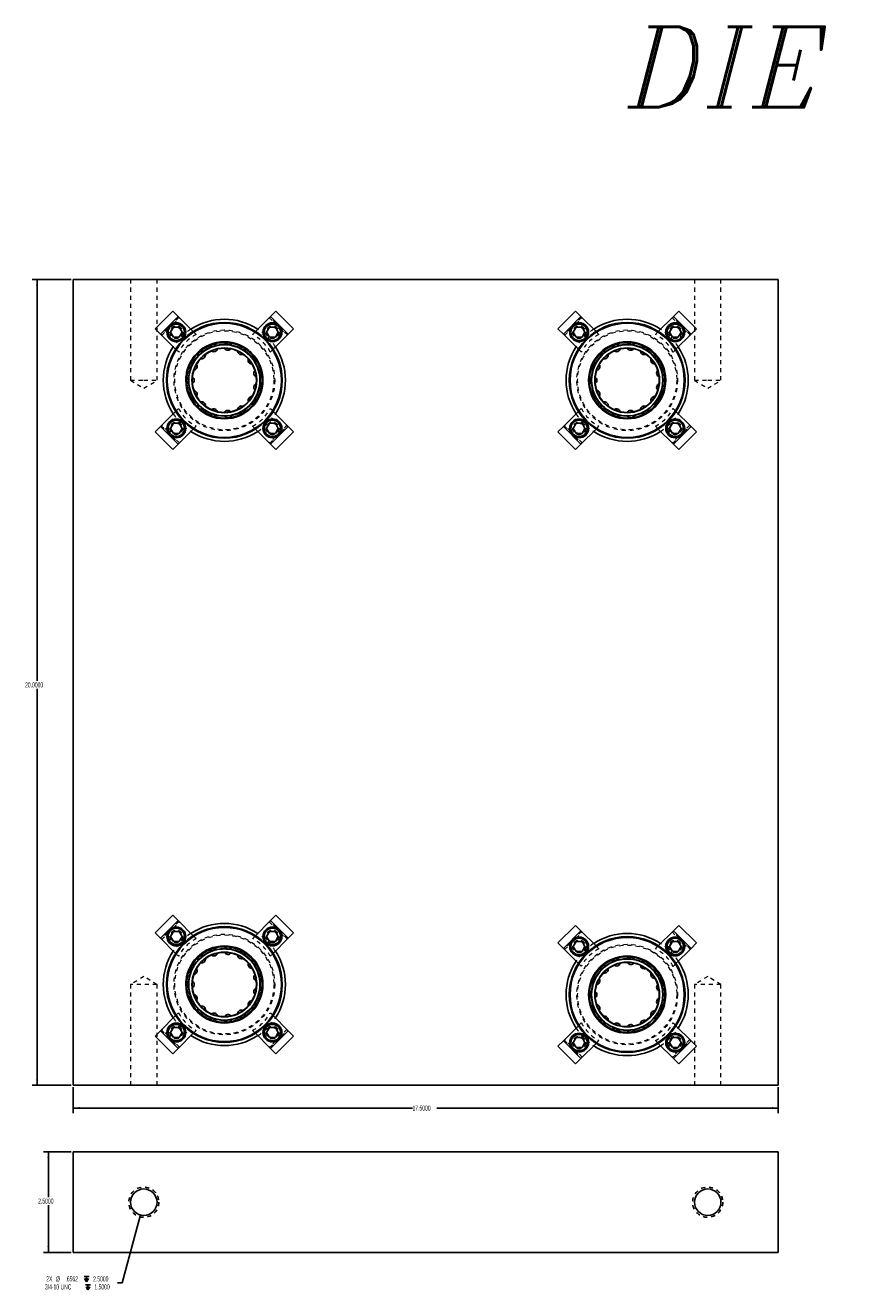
# Model space of a CAD drawing. Header units: inches. Extents: x 1802 to 2468, y -253 to -72.
# Tile 560 of 570: x 2394 to 2415, y -103 to -72. Entities that reach past the tile are written whole.
import ezdxf

# ---------------------------------------------------------------- set-up
doc = ezdxf.new("R2010")
doc.units = ezdxf.units.IN
doc.header["$LTSCALE"] = 0.5
doc.header["$MEASUREMENT"] = 0
doc.linetypes.add('HIDDEN', pattern=[0.225, 0.15, -0.075])
for name, color, linetype in [('SID-M-D', 42, 'Continuous'), ('SID-M-H', 4, 'HIDDEN'), ('SID-M-S', 105, 'Continuous')]:
    doc.layers.add(name, color=color, linetype=linetype)
doc.styles.add('I', font='ITALIC.SHX')
doc.styles.add('SLDTEXTSTYLE0', font='TXT', dxfattribs={"width": 0.595745})

# ---------------------------------------------------------------- blocks, each defined once
blk = doc.blocks.new('SW_SYMBOL_HOLE_DEPTH')
at = {"layer": 'SID-M-D', "color": 0}
for p, q in [((0, 34.4), (31.5, 34.4)), ((3.9, 21.9), (15.7, 3)), ((15.7, 34.4), (15.7, 3)), ((27.6, 21.9), (15.7, 3))]:
    blk.add_line(p, q, dxfattribs=at)

msp = doc.modelspace()

# ---------------------------------------------------------------- linework, layer by layer
at = {"layer": 'SID-M-D'}
for p, q in [((2395.36157, -78.2431), (2394.38798, -78.2431)), ((2394.51298, -78.2431), (2394.51298, -88.20597)), ((2394.51298, -98.2431), (2394.51298, -88.40441)), ((2395.36157, -98.2431), (2394.38798, -98.2431)), ((2395.41157, -98.2931), (2395.41157, -98.93596)), ((2412.91157, -98.2931), (2412.91157, -98.93596)), ((2395.41157, -98.81096), (2403.83202, -98.81096)), ((2412.91157, -98.81096), (2404.43237, -98.81096)), ((2395.36157, -99.89827), (2394.66831, -99.89827)), ((2394.79331, -99.89827), (2394.79331, -101.02045)), ((2394.79331, -102.39827), (2394.79331, -101.21888)), ((2397.07665, -101.46519), (2396.62464, -103.1521)), ((2395.36157, -102.39827), (2394.66831, -102.39827)), ((2396.62464, -103.1521), (2396.50589, -103.1521))]:
    msp.add_line(p, q, dxfattribs=at)
for points in [[(2394.51298, -78.2431), (2394.48698, -78.3991), (2394.53898, -78.3991)], [(2394.51298, -98.2431), (2394.53898, -98.0871), (2394.48698, -98.0871)], [(2395.41157, -98.81096), (2395.56757, -98.83696), (2395.56757, -98.78496)], [(2412.91157, -98.81096), (2412.75557, -98.78496), (2412.75557, -98.83696)], [(2394.79331, -99.89827), (2394.76731, -100.05427), (2394.81931, -100.05427)], [(2397.07665, -101.46519), (2397.01116, -101.60915), (2397.06139, -101.62261)], [(2394.79331, -102.39827), (2394.81931, -102.24227), (2394.76731, -102.24227)]]:
    msp.add_solid(points, dxfattribs=at)
at = {"layer": 'SID-M-H'}
for centre in [(2397.16157, -101.14827), (2411.16157, -101.14827)]:
    msp.add_circle(centre, 0.375, dxfattribs=at)
at = {"layer": 'SID-M-S', "linetype": 'Continuous', "lineweight": 25}
for p, q in [((2395.41157, -78.2431), (2395.41157, -85.6181)), ((2412.91157, -78.2431), (2395.41157, -78.2431)), ((2412.91157, -98.2431), (2412.91157, -78.2431)), ((2397.88135, -79.02448), (2397.44294, -79.46288)), ((2398.01499, -79.15812), (2397.57659, -79.59653)), ((2398.01499, -79.15812), (2397.88135, -79.02448)), ((2398.38822, -79.53135), (2398.01499, -79.15812)), ((2400.30814, -79.15812), (2399.93491, -79.53135)), ((2400.44178, -79.02448), (2400.30814, -79.15812)), ((2400.74655, -79.59653), (2400.30814, -79.15812)), ((2400.88019, -79.46288), (2400.44178, -79.02448)), ((2407.88135, -79.02448), (2407.44294, -79.46288)), ((2408.01499, -79.15812), (2407.57659, -79.59653)), ((2408.01499, -79.15812), (2407.88135, -79.02448)), ((2408.38822, -79.53135), (2408.01499, -79.15812)), ((2410.30814, -79.15812), (2409.93491, -79.53135)), ((2410.44178, -79.02448), (2410.30814, -79.15812)), ((2410.74655, -79.59653), (2410.30814, -79.15812)), ((2410.88019, -79.46288), (2410.44178, -79.02448)), ((2397.44294, -79.46288), (2397.57659, -79.59653)), ((2397.89616, -79.42486), (2397.82399, -79.54986)), ((2398.04049, -79.42486), (2397.89616, -79.42486)), ((2398.11266, -79.54986), (2398.04049, -79.42486)), ((2400.28264, -79.42486), (2400.21047, -79.54986)), ((2400.42698, -79.42486), (2400.28264, -79.42486)), ((2400.49915, -79.54986), (2400.42698, -79.42486)), ((2400.74655, -79.59653), (2400.88019, -79.46288)), ((2407.44294, -79.46288), (2407.57659, -79.59653)), ((2407.89616, -79.42486), (2407.82399, -79.54986)), ((2408.04049, -79.42486), (2407.89616, -79.42486)), ((2408.11266, -79.54986), (2408.04049, -79.42486)), ((2410.28264, -79.42486), (2410.21047, -79.54986)), ((2410.42698, -79.42486), (2410.28264, -79.42486)), ((2410.49915, -79.54986), (2410.42698, -79.42486)), ((2410.74655, -79.59653), (2410.88019, -79.46288)), ((2397.57659, -79.59653), (2397.94982, -79.96976)), ((2397.82399, -79.54986), (2397.89616, -79.67486)), ((2397.89616, -79.67486), (2398.04049, -79.67486)), ((2398.04049, -79.67486), (2398.11266, -79.54986)), ((2400.21047, -79.54986), (2400.28264, -79.67486)), ((2400.28264, -79.67486), (2400.42698, -79.67486)), ((2400.37332, -79.96976), (2400.74655, -79.59653)), ((2400.42698, -79.67486), (2400.49915, -79.54986)), ((2407.57659, -79.59653), (2407.94982, -79.96976)), ((2407.82399, -79.54986), (2407.89616, -79.67486)), ((2407.89616, -79.67486), (2408.04049, -79.67486)), ((2408.04049, -79.67486), (2408.11266, -79.54986)), ((2410.21047, -79.54986), (2410.28264, -79.67486)), ((2410.28264, -79.67486), (2410.42698, -79.67486)), ((2410.37332, -79.96976), (2410.74655, -79.59653)), ((2410.42698, -79.67486), (2410.49915, -79.54986)), ((2397.94982, -81.51645), (2397.57659, -81.88968)), ((2400.74655, -81.88968), (2400.37332, -81.51645)), ((2407.94982, -81.51645), (2407.57659, -81.88968)), ((2410.74655, -81.88968), (2410.37332, -81.51645)), ((2397.57659, -81.88968), (2397.44294, -82.02332)), ((2397.57659, -81.88968), (2398.01499, -82.32808)), ((2397.89616, -81.81134), (2397.82399, -81.93634)), ((2397.82399, -81.93634), (2397.89616, -82.06134)), ((2398.04049, -81.81134), (2397.89616, -81.81134)), ((2398.01499, -82.32808), (2398.38822, -81.95485)), ((2398.11266, -81.93634), (2398.04049, -81.81134)), ((2398.04049, -82.06134), (2398.11266, -81.93634)), ((2399.93491, -81.95485), (2400.30814, -82.32808)), ((2400.28264, -81.81134), (2400.21047, -81.93634)), ((2400.21047, -81.93634), (2400.28264, -82.06134)), ((2400.42698, -81.81134), (2400.28264, -81.81134)), ((2400.30814, -82.32808), (2400.74655, -81.88968)), ((2400.49915, -81.93634), (2400.42698, -81.81134)), ((2400.42698, -82.06134), (2400.49915, -81.93634)), ((2400.88019, -82.02332), (2400.74655, -81.88968)), ((2407.57659, -81.88968), (2407.44294, -82.02332)), ((2407.57659, -81.88968), (2408.01499, -82.32808)), ((2407.89616, -81.81134), (2407.82399, -81.93634)), ((2407.82399, -81.93634), (2407.89616, -82.06134)), ((2408.04049, -81.81134), (2407.89616, -81.81134)), ((2408.01499, -82.32808), (2408.38822, -81.95485)), ((2408.11266, -81.93634), (2408.04049, -81.81134)), ((2408.04049, -82.06134), (2408.11266, -81.93634)), ((2409.93491, -81.95485), (2410.30814, -82.32808)), ((2410.28264, -81.81134), (2410.21047, -81.93634)), ((2410.21047, -81.93634), (2410.28264, -82.06134)), ((2410.42698, -81.81134), (2410.28264, -81.81134)), ((2410.30814, -82.32808), (2410.74655, -81.88968)), ((2410.49915, -81.93634), (2410.42698, -81.81134)), ((2410.42698, -82.06134), (2410.49915, -81.93634)), ((2410.88019, -82.02332), (2410.74655, -81.88968)), ((2397.44294, -82.02332), (2397.88135, -82.46172)), ((2397.89616, -82.06134), (2398.04049, -82.06134)), ((2400.28264, -82.06134), (2400.42698, -82.06134)), ((2400.44178, -82.46172), (2400.88019, -82.02332)), ((2407.44294, -82.02332), (2407.88135, -82.46172)), ((2407.89616, -82.06134), (2408.04049, -82.06134)), ((2410.28264, -82.06134), (2410.42698, -82.06134)), ((2410.44178, -82.46172), (2410.88019, -82.02332)), ((2397.88135, -82.46172), (2398.01499, -82.32808)), ((2400.30814, -82.32808), (2400.44178, -82.46172)), ((2407.88135, -82.46172), (2408.01499, -82.32808)), ((2410.30814, -82.32808), (2410.44178, -82.46172)), ((2395.41157, -85.7181), (2395.41157, -85.6181)), ((2395.41157, -90.7681), (2395.41157, -85.7181)), ((2395.41157, -90.8681), (2395.41157, -90.7681)), ((2395.41157, -90.8681), (2395.41157, -98.2431)), ((2397.88135, -94.02448), (2397.44294, -94.46288)), ((2398.01499, -94.15812), (2397.57659, -94.59653)), ((2398.01499, -94.15812), (2397.88135, -94.02448)), ((2398.38822, -94.53135), (2398.01499, -94.15812)), ((2400.30814, -94.15812), (2399.93491, -94.53135)), ((2400.44178, -94.02448), (2400.30814, -94.15812)), ((2400.74655, -94.59653), (2400.30814, -94.15812)), ((2400.88019, -94.46288), (2400.44178, -94.02448)), ((2397.44294, -94.46288), (2397.57659, -94.59653)), ((2397.89616, -94.42486), (2397.82399, -94.54986)), ((2397.82399, -94.54986), (2397.89616, -94.67486)), ((2398.04049, -94.42486), (2397.89616, -94.42486)), ((2398.11266, -94.54986), (2398.04049, -94.42486)), ((2398.04049, -94.67486), (2398.11266, -94.54986)), ((2400.28264, -94.42486), (2400.21047, -94.54986)), ((2400.21047, -94.54986), (2400.28264, -94.67486)), ((2400.42698, -94.42486), (2400.28264, -94.42486)), ((2400.49915, -94.54986), (2400.42698, -94.42486)), ((2400.42698, -94.67486), (2400.49915, -94.54986)), ((2400.74655, -94.59653), (2400.88019, -94.46288)), ((2407.88135, -94.27448), (2407.44294, -94.71288)), ((2408.01499, -94.40812), (2407.57659, -94.84653)), ((2408.01499, -94.40812), (2407.88135, -94.27448)), ((2408.38822, -94.78135), (2408.01499, -94.40812)), ((2410.30814, -94.40812), (2409.93491, -94.78135)), ((2410.44178, -94.27448), (2410.30814, -94.40812)), ((2410.74655, -94.84653), (2410.30814, -94.40812)), ((2410.88019, -94.71288), (2410.44178, -94.27448)), ((2397.57659, -94.59653), (2397.94982, -94.96976)), ((2397.89616, -94.67486), (2398.04049, -94.67486)), ((2400.28264, -94.67486), (2400.42698, -94.67486)), ((2400.37332, -94.96976), (2400.74655, -94.59653)), ((2407.44294, -94.71288), (2407.57659, -94.84653)), ((2407.57659, -94.84653), (2407.94982, -95.21976)), ((2407.89616, -94.67486), (2407.82399, -94.79986)), ((2407.82399, -94.79986), (2407.89616, -94.92486)), ((2408.04049, -94.67486), (2407.89616, -94.67486)), ((2408.11266, -94.79986), (2408.04049, -94.67486)), ((2408.04049, -94.92486), (2408.11266, -94.79986)), ((2410.28264, -94.67486), (2410.21047, -94.79986)), ((2410.21047, -94.79986), (2410.28264, -94.92486)), ((2410.42698, -94.67486), (2410.28264, -94.67486)), ((2410.37332, -95.21976), (2410.74655, -94.84653)), ((2410.49915, -94.79986), (2410.42698, -94.67486)), ((2410.42698, -94.92486), (2410.49915, -94.79986)), ((2410.74655, -94.84653), (2410.88019, -94.71288)), ((2407.89616, -94.92486), (2408.04049, -94.92486)), ((2410.28264, -94.92486), (2410.42698, -94.92486)), ((2397.94982, -96.51645), (2397.57659, -96.88968)), ((2400.74655, -96.88968), (2400.37332, -96.51645)), ((2397.57659, -96.88968), (2397.44294, -97.02332)), ((2397.44294, -97.02332), (2397.88135, -97.46172)), ((2397.57659, -96.88968), (2398.01499, -97.32808)), ((2397.89616, -96.81134), (2397.82399, -96.93634)), ((2397.82399, -96.93634), (2397.89616, -97.06134)), ((2398.04049, -96.81134), (2397.89616, -96.81134)), ((2397.89616, -97.06134), (2398.04049, -97.06134)), ((2398.01499, -97.32808), (2398.38822, -96.95485)), ((2398.11266, -96.93634), (2398.04049, -96.81134)), ((2398.04049, -97.06134), (2398.11266, -96.93634)), ((2399.93491, -96.95485), (2400.30814, -97.32808)), ((2400.28264, -96.81134), (2400.21047, -96.93634)), ((2400.21047, -96.93634), (2400.28264, -97.06134)), ((2400.42698, -96.81134), (2400.28264, -96.81134)), ((2400.28264, -97.06134), (2400.42698, -97.06134)), ((2400.30814, -97.32808), (2400.74655, -96.88968)), ((2400.49915, -96.93634), (2400.42698, -96.81134)), ((2400.42698, -97.06134), (2400.49915, -96.93634)), ((2400.44178, -97.46172), (2400.88019, -97.02332)), ((2400.88019, -97.02332), (2400.74655, -96.88968)), ((2407.94982, -96.76645), (2407.57659, -97.13968)), ((2407.89616, -97.06134), (2407.82399, -97.18634)), ((2408.04049, -97.06134), (2407.89616, -97.06134)), ((2408.11266, -97.18634), (2408.04049, -97.06134)), ((2410.28264, -97.06134), (2410.21047, -97.18634)), ((2410.42698, -97.06134), (2410.28264, -97.06134)), ((2410.74655, -97.13968), (2410.37332, -96.76645)), ((2410.49915, -97.18634), (2410.42698, -97.06134)), ((2397.88135, -97.46172), (2398.01499, -97.32808)), ((2400.30814, -97.32808), (2400.44178, -97.46172)), ((2407.57659, -97.13968), (2407.44294, -97.27332)), ((2407.44294, -97.27332), (2407.88135, -97.71172)), ((2407.57659, -97.13968), (2408.01499, -97.57808)), ((2407.82399, -97.18634), (2407.89616, -97.31134)), ((2407.89616, -97.31134), (2408.04049, -97.31134)), ((2408.01499, -97.57808), (2408.38822, -97.20485)), ((2408.04049, -97.31134), (2408.11266, -97.18634)), ((2409.93491, -97.20485), (2410.30814, -97.57808)), ((2410.21047, -97.18634), (2410.28264, -97.31134)), ((2410.28264, -97.31134), (2410.42698, -97.31134)), ((2410.30814, -97.57808), (2410.74655, -97.13968)), ((2410.42698, -97.31134), (2410.49915, -97.18634)), ((2410.44178, -97.71172), (2410.88019, -97.27332)), ((2410.88019, -97.27332), (2410.74655, -97.13968)), ((2407.88135, -97.71172), (2408.01499, -97.57808)), ((2410.30814, -97.57808), (2410.44178, -97.71172)), ((2395.41157, -98.2431), (2412.91157, -98.2431))]:
    msp.add_line(p, q, dxfattribs=at)
at = {"layer": 'SID-M-S', "linetype": 'HIDDEN', "lineweight": 18}
for p, q in [((2396.83347, -78.2431), (2396.83347, -80.7431)), ((2397.48967, -80.7431), (2397.48967, -78.2431)), ((2410.83347, -78.2431), (2410.83347, -80.7431)), ((2411.48967, -80.7431), (2411.48967, -78.2431)), ((2398.03338, -79.17651), (2397.59497, -79.61491)), ((2397.60735, -79.62729), (2398.04575, -79.18888)), ((2400.27738, -79.18888), (2400.71579, -79.62729)), ((2400.72816, -79.61491), (2400.28976, -79.17651)), ((2408.03338, -79.17651), (2407.59497, -79.61491)), ((2407.60735, -79.62729), (2408.04575, -79.18888)), ((2410.27738, -79.18888), (2410.71579, -79.62729)), ((2410.72816, -79.61491), (2410.28976, -79.17651)), ((2397.83157, -79.4931), (2397.83157, -79.7431)), ((2398.46097, -79.6041), (2398.38822, -79.53135)), ((2399.93491, -79.53135), (2399.86216, -79.6041)), ((2408.46097, -79.6041), (2408.38822, -79.53135)), ((2409.93491, -79.53135), (2409.86216, -79.6041)), ((2410.49157, -79.7431), (2410.49157, -79.4931)), ((2397.94982, -79.96976), (2398.02257, -80.04251)), ((2400.30057, -80.04251), (2400.37332, -79.96976)), ((2407.94982, -79.96976), (2408.02257, -80.04251)), ((2410.30057, -80.04251), (2410.37332, -79.96976)), ((2396.83347, -80.7431), (2397.16157, -80.7431)), ((2396.83347, -80.7431), (2397.16157, -80.94024)), ((2397.16157, -80.7431), (2397.48967, -80.7431)), ((2397.16157, -80.94024), (2397.48967, -80.7431)), ((2410.83347, -80.7431), (2411.16157, -80.7431)), ((2410.83347, -80.7431), (2411.16157, -80.94024)), ((2411.16157, -80.7431), (2411.48967, -80.7431)), ((2411.16157, -80.94024), (2411.48967, -80.7431)), ((2398.3854, -81.17988), (2398.39076, -81.18004)), ((2408.3854, -81.17988), (2408.39076, -81.18004)), ((2398.02257, -81.4437), (2397.94982, -81.51645)), ((2400.37332, -81.51645), (2400.30057, -81.4437)), ((2408.02257, -81.4437), (2407.94982, -81.51645)), ((2410.37332, -81.51645), (2410.30057, -81.4437)), ((2397.59497, -81.87129), (2398.03338, -82.3097)), ((2398.04575, -82.29732), (2397.60735, -81.85892)), ((2398.38822, -81.95485), (2398.46097, -81.8821)), ((2399.86216, -81.8821), (2399.93491, -81.95485)), ((2400.71579, -81.85892), (2400.27738, -82.29732)), ((2400.28976, -82.3097), (2400.72816, -81.87129)), ((2407.59497, -81.87129), (2408.03338, -82.3097)), ((2408.04575, -82.29732), (2407.60735, -81.85892)), ((2408.38822, -81.95485), (2408.46097, -81.8821)), ((2409.86216, -81.8821), (2409.93491, -81.95485)), ((2410.71579, -81.85892), (2410.27738, -82.29732)), ((2410.28976, -82.3097), (2410.72816, -81.87129)), ((2398.03338, -94.17651), (2397.59497, -94.61491)), ((2397.60735, -94.62729), (2398.04575, -94.18888)), ((2400.27738, -94.18888), (2400.71579, -94.62729)), ((2400.72816, -94.61491), (2400.28976, -94.17651)), ((2398.46097, -94.6041), (2398.38822, -94.53135)), ((2399.93491, -94.53135), (2399.86216, -94.6041)), ((2408.03338, -94.42651), (2407.59497, -94.86491)), ((2407.60735, -94.87729), (2408.04575, -94.43888)), ((2410.27738, -94.43888), (2410.71579, -94.87729)), ((2410.72816, -94.86491), (2410.28976, -94.42651)), ((2408.46097, -94.8541), (2408.38822, -94.78135)), ((2409.93491, -94.78135), (2409.86216, -94.8541)), ((2397.94982, -94.96976), (2398.02257, -95.04251)), ((2400.30057, -95.04251), (2400.37332, -94.96976)), ((2407.94982, -95.21976), (2408.02257, -95.29251)), ((2410.30057, -95.29251), (2410.37332, -95.21976)), ((2397.16157, -95.54596), (2396.83347, -95.7431)), ((2397.48967, -95.7431), (2396.83347, -95.7431)), ((2396.83347, -95.7431), (2396.83347, -98.2431)), ((2397.48967, -95.7431), (2397.16157, -95.54596)), ((2397.48967, -98.2431), (2397.48967, -95.7431)), ((2411.16157, -95.54596), (2410.83347, -95.7431)), ((2411.48967, -95.7431), (2410.83347, -95.7431)), ((2410.83347, -95.7431), (2410.83347, -98.2431)), ((2411.48967, -95.7431), (2411.16157, -95.54596)), ((2411.48967, -98.2431), (2411.48967, -95.7431)), ((2398.02257, -96.4437), (2397.94982, -96.51645)), ((2398.3854, -96.17988), (2398.39076, -96.18004)), ((2400.37332, -96.51645), (2400.30057, -96.4437)), ((2408.3854, -96.42988), (2408.39076, -96.43004)), ((2408.02257, -96.6937), (2407.94982, -96.76645)), ((2410.37332, -96.76645), (2410.30057, -96.6937)), ((2397.59497, -96.87129), (2398.03338, -97.3097)), ((2398.04575, -97.29732), (2397.60735, -96.85892)), ((2398.38822, -96.95485), (2398.46097, -96.8821)), ((2399.86216, -96.8821), (2399.93491, -96.95485)), ((2400.71579, -96.85892), (2400.27738, -97.29732)), ((2400.28976, -97.3097), (2400.72816, -96.87129)), ((2407.59497, -97.12129), (2408.03338, -97.5597)), ((2408.04575, -97.54732), (2407.60735, -97.10892)), ((2408.38822, -97.20485), (2408.46097, -97.1321)), ((2409.86216, -97.1321), (2409.93491, -97.20485)), ((2410.71579, -97.10892), (2410.27738, -97.54732)), ((2410.28976, -97.5597), (2410.72816, -97.12129))]:
    msp.add_line(p, q, dxfattribs=at)
at = {"layer": 'SID-M-S'}
for p, q in [((2395.41157, -102.39827), (2395.41157, -99.89827)), ((2395.41157, -99.89827), (2412.91157, -99.89827)), ((2412.91157, -102.39827), (2412.91157, -99.89827)), ((2395.41157, -102.39827), (2412.91157, -102.39827))]:
    msp.add_line(p, q, dxfattribs=at)
at = {"layer": 'SID-M-S', "linetype": 'Continuous', "lineweight": 25}
for centre, radius in [((2399.16157, -80.7431), 1.4375), ((2397.96832, -79.54986), 0.23438), ((2399.16157, -80.7431), 1.4175), ((2397.96832, -79.54986), 0.20312), ((2400.35481, -79.54986), 0.23438), ((2400.35481, -79.54986), 0.20312), ((2409.16157, -80.7431), 1.4375), ((2407.96832, -79.54986), 0.23438), ((2409.16157, -80.7431), 1.4175), ((2407.96832, -79.54986), 0.20312), ((2410.35481, -79.54986), 0.23438), ((2410.35481, -79.54986), 0.20312), ((2399.16157, -80.7431), 0.9575), ((2409.16157, -80.7431), 0.9575), ((2399.16157, -80.7431), 0.9375), ((2399.16157, -80.7431), 0.89062), ((2399.16157, -80.7431), 0.88275), ((2399.16157, -80.7431), 0.80475), ((2399.16157, -80.7431), 0.79688), ((2409.16157, -80.7431), 0.9375), ((2409.16157, -80.7431), 0.89062), ((2409.16157, -80.7431), 0.88275), ((2409.16157, -80.7431), 0.80475), ((2409.16157, -80.7431), 0.79688), ((2397.96832, -81.93634), 0.23438), ((2397.96832, -81.93634), 0.20312), ((2400.35481, -81.93634), 0.23438), ((2400.35481, -81.93634), 0.20313), ((2407.96832, -81.93634), 0.23438), ((2407.96832, -81.93634), 0.20312), ((2410.35481, -81.93634), 0.23438), ((2410.35481, -81.93634), 0.20313), ((2399.16157, -95.7431), 1.4375), ((2397.96832, -94.54986), 0.23438), ((2399.16157, -95.7431), 1.4175), ((2397.96832, -94.54986), 0.20312), ((2400.35481, -94.54986), 0.23438), ((2400.35481, -94.54986), 0.20312), ((2409.16157, -95.9931), 1.4375), ((2399.16157, -95.7431), 0.9575), ((2399.16157, -95.7431), 0.9375), ((2399.16157, -95.7431), 0.89062), ((2399.16157, -95.7431), 0.88275), ((2407.96832, -94.79986), 0.23438), ((2409.16157, -95.9931), 1.4175), ((2407.96832, -94.79986), 0.20312), ((2410.35481, -94.79986), 0.23438), ((2410.35481, -94.79986), 0.20312), ((2399.16157, -95.7431), 0.80475), ((2399.16157, -95.7431), 0.79688), ((2409.16157, -95.9931), 0.9575), ((2409.16157, -95.9931), 0.9375), ((2409.16157, -95.9931), 0.89062), ((2409.16157, -95.9931), 0.88275), ((2409.16157, -95.9931), 0.80475), ((2409.16157, -95.9931), 0.79688), ((2397.96832, -96.93634), 0.23438), ((2397.96832, -96.93634), 0.20312), ((2400.35481, -96.93634), 0.23438), ((2400.35481, -96.93634), 0.20313), ((2407.96832, -97.18634), 0.23438), ((2407.96832, -97.18634), 0.20312), ((2410.35481, -97.18634), 0.23438), ((2410.35481, -97.18634), 0.20313)]:
    msp.add_circle(centre, radius, dxfattribs=at)
at = {"layer": 'SID-M-S', "linetype": 'HIDDEN', "lineweight": 18}
for centre, radius in [((2397.96832, -79.54986), 0.1595), ((2397.96832, -79.54986), 0.15625), ((2397.96832, -79.54986), 0.13297), ((2397.96832, -79.54986), 0.1327), ((2397.96832, -79.54986), 0.13218), ((2397.96832, -79.54986), 0.1285), ((2400.35481, -79.54986), 0.1595), ((2400.35481, -79.54986), 0.15625), ((2400.35481, -79.54986), 0.13297), ((2400.35481, -79.54986), 0.1327), ((2400.35481, -79.54986), 0.13218), ((2400.35481, -79.54986), 0.1285), ((2407.96832, -79.54986), 0.1595), ((2407.96832, -79.54986), 0.15625), ((2407.96832, -79.54986), 0.13297), ((2407.96832, -79.54986), 0.1327), ((2407.96832, -79.54986), 0.13218), ((2407.96832, -79.54986), 0.1285), ((2410.35481, -79.54986), 0.1595), ((2410.35481, -79.54986), 0.15625), ((2410.35481, -79.54986), 0.13297), ((2410.35481, -79.54986), 0.1327), ((2410.35481, -79.54986), 0.13218), ((2410.35481, -79.54986), 0.1285), ((2399.16157, -80.7431), 1.25), ((2399.16157, -80.7431), 1.23), ((2399.16157, -80.7431), 0.9575), ((2409.16157, -80.7431), 1.25), ((2409.16157, -80.7431), 1.23), ((2409.16157, -80.7431), 0.9575), ((2399.16157, -80.7431), 0.88275), ((2399.16157, -80.7431), 0.80475), ((2409.16157, -80.7431), 0.88275), ((2409.16157, -80.7431), 0.80475), ((2397.96832, -81.93634), 0.1595), ((2397.96832, -81.93634), 0.15625), ((2397.96832, -81.93634), 0.13297), ((2397.96832, -81.93634), 0.1327), ((2397.96832, -81.93634), 0.13218), ((2397.96832, -81.93634), 0.1285), ((2400.35481, -81.93634), 0.1595), ((2400.35481, -81.93634), 0.15625), ((2400.35481, -81.93634), 0.13297), ((2400.35481, -81.93634), 0.1327), ((2400.35481, -81.93634), 0.13218), ((2400.35481, -81.93634), 0.1285), ((2407.96832, -81.93634), 0.1595), ((2407.96832, -81.93634), 0.15625), ((2407.96832, -81.93634), 0.13297), ((2407.96832, -81.93634), 0.1327), ((2407.96832, -81.93634), 0.13218), ((2407.96832, -81.93634), 0.1285), ((2410.35481, -81.93634), 0.1595), ((2410.35481, -81.93634), 0.15625), ((2410.35481, -81.93634), 0.13297), ((2410.35481, -81.93634), 0.1327), ((2410.35481, -81.93634), 0.13218), ((2410.35481, -81.93634), 0.1285), ((2397.96832, -94.54986), 0.1595), ((2397.96832, -94.54986), 0.15625), ((2397.96832, -94.54986), 0.13297), ((2397.96832, -94.54986), 0.1327), ((2397.96832, -94.54986), 0.13218), ((2397.96832, -94.54986), 0.1285), ((2399.16157, -95.7431), 1.25), ((2399.16157, -95.7431), 1.23), ((2400.35481, -94.54986), 0.1595), ((2400.35481, -94.54986), 0.15625), ((2400.35481, -94.54986), 0.13297), ((2400.35481, -94.54986), 0.1327), ((2400.35481, -94.54986), 0.13218), ((2400.35481, -94.54986), 0.1285), ((2399.16157, -95.7431), 0.9575), ((2399.16157, -95.7431), 0.88275), ((2407.96832, -94.79986), 0.1595), ((2407.96832, -94.79986), 0.15625), ((2407.96832, -94.79986), 0.13297), ((2407.96832, -94.79986), 0.1327), ((2407.96832, -94.79986), 0.13218), ((2407.96832, -94.79986), 0.1285), ((2409.16157, -95.9931), 1.25), ((2409.16157, -95.9931), 1.23), ((2410.35481, -94.79986), 0.1595), ((2410.35481, -94.79986), 0.15625), ((2410.35481, -94.79986), 0.13297), ((2410.35481, -94.79986), 0.1327), ((2410.35481, -94.79986), 0.13218), ((2410.35481, -94.79986), 0.1285), ((2399.16157, -95.7431), 0.80475), ((2409.16157, -95.9931), 0.9575), ((2409.16157, -95.9931), 0.88275), ((2409.16157, -95.9931), 0.80475), ((2397.96832, -96.93634), 0.1595), ((2397.96832, -96.93634), 0.15625), ((2397.96832, -96.93634), 0.13297), ((2397.96832, -96.93634), 0.1327), ((2397.96832, -96.93634), 0.13218), ((2397.96832, -96.93634), 0.1285), ((2400.35481, -96.93634), 0.1595), ((2400.35481, -96.93634), 0.15625), ((2400.35481, -96.93634), 0.13297), ((2400.35481, -96.93634), 0.1327), ((2400.35481, -96.93634), 0.13218), ((2400.35481, -96.93634), 0.1285), ((2407.96832, -97.18634), 0.1595), ((2407.96832, -97.18634), 0.15625), ((2407.96832, -97.18634), 0.13297), ((2407.96832, -97.18634), 0.1327), ((2407.96832, -97.18634), 0.13218), ((2407.96832, -97.18634), 0.1285), ((2410.35481, -97.18634), 0.1595), ((2410.35481, -97.18634), 0.15625), ((2410.35481, -97.18634), 0.13297), ((2410.35481, -97.18634), 0.1327), ((2410.35481, -97.18634), 0.13218), ((2410.35481, -97.18634), 0.1285)]:
    msp.add_circle(centre, radius, dxfattribs=at)
at = {"layer": 'SID-M-S'}
for centre in [(2397.16157, -101.14827), (2411.16157, -101.14827)]:
    msp.add_circle(centre, 0.3281, dxfattribs=at)
at = {"layer": 'SID-M-S', "linetype": 'HIDDEN', "lineweight": 18}
for centre, radius, start, end in [((2399.16157, -80.7431), 1.5165, 123.204565, 146.795435), ((2399.16157, -80.7431), 1.5165, 33.204565, 56.795435), ((2409.16157, -80.7431), 1.5165, 123.204565, 146.795435), ((2409.16157, -80.7431), 1.5165, 33.204565, 56.795435), ((2398.93706, -80.5186), 1.031, 117.501613, 152.498387), ((2399.38607, -80.5186), 1.031, 27.501613, 62.498387), ((2408.93706, -80.5186), 1.031, 117.501613, 152.498387), ((2409.38607, -80.5186), 1.031, 27.501613, 62.498387), ((2399.16157, -80.7431), 1.5165, 213.204565, 236.795435), ((2398.93706, -80.96761), 1.031, 207.501613, 242.498387), ((2399.38607, -80.96761), 1.031, 297.501613, 332.498387), ((2399.16157, -80.7431), 1.5165, 303.204565, 326.795435), ((2409.16157, -80.7431), 1.5165, 213.204565, 236.795435), ((2408.93706, -80.96761), 1.031, 207.501613, 242.498387), ((2409.38607, -80.96761), 1.031, 297.501613, 332.498387), ((2409.16157, -80.7431), 1.5165, 303.204565, 326.795435), ((2399.16157, -95.7431), 1.5165, 123.204565, 146.795435), ((2399.16157, -95.7431), 1.5165, 33.204565, 56.795435), ((2398.93706, -95.5186), 1.031, 117.501613, 152.498387), ((2399.38607, -95.5186), 1.031, 27.501613, 62.498387), ((2409.16157, -95.9931), 1.5165, 123.204565, 146.795435), ((2408.93706, -95.7686), 1.031, 117.501613, 152.498387), ((2409.38607, -95.7686), 1.031, 27.501613, 62.498387), ((2409.16157, -95.9931), 1.5165, 33.204565, 56.795435), ((2398.93706, -95.96761), 1.031, 207.501613, 242.498387), ((2399.38607, -95.96761), 1.031, 297.501613, 332.498387), ((2399.16157, -95.7431), 1.5165, 213.204565, 236.795435), ((2399.16157, -95.7431), 1.5165, 303.204565, 326.795435), ((2408.93706, -96.21761), 1.031, 207.501613, 242.498387), ((2409.38607, -96.21761), 1.031, 297.501613, 332.498387), ((2409.16157, -95.9931), 1.5165, 213.204565, 236.795435), ((2409.16157, -95.9931), 1.5165, 303.204565, 326.795435)]:
    msp.add_arc(centre, radius, start, end, dxfattribs=at)
at = {"layer": 'SID-M-S', "linetype": 'Continuous', "lineweight": 25}
for centre, radius, start, end in [((2399.16157, -80.7431), 1.5165, 56.795435, 123.204565), ((2409.16157, -80.7431), 1.5165, 56.795435, 123.204565), ((2399.16157, -80.7431), 1.5165, 146.795435, 180), ((2398.59699, -80.11607), 0.09375, 69.526167, 194.700135), ((2398.59699, -80.11607), 0.09375, 270, 8.926437), ((2398.90083, -79.94065), 0.09375, 45.544053, 170.694737), ((2398.90083, -79.94065), 0.09375, 230.805435, 270), ((2398.90083, -79.94065), 0.09375, 270, 344.933776), ((2399.24976, -79.90397), 0.09375, 206.817115, 270), ((2399.24976, -79.90397), 0.09375, 21.558851, 146.690525), ((2399.24976, -79.90397), 0.09375, 270, 320.942923), ((2399.58344, -80.01239), 0.09375, 182.825525, 270), ((2399.58344, -80.01239), 0.09375, 357.570897, 122.687837), ((2399.58344, -80.01239), 0.09375, 270, 296.954217), ((2399.16157, -80.7431), 1.5165, 326.795435, 33.204565), ((2409.16157, -80.7431), 1.5165, 146.795435, 180), ((2408.59699, -80.11607), 0.09375, 69.526167, 194.700135), ((2408.59699, -80.11607), 0.09375, 270, 8.926437), ((2408.90083, -79.94065), 0.09375, 45.544053, 170.694737), ((2408.90083, -79.94065), 0.09375, 230.805435, 270), ((2408.90083, -79.94065), 0.09375, 270, 344.933776), ((2409.24976, -79.90397), 0.09375, 206.817115, 270), ((2409.24976, -79.90397), 0.09375, 21.558851, 146.690525), ((2409.24976, -79.90397), 0.09375, 270, 320.942923), ((2409.58344, -80.01239), 0.09375, 182.825525, 270), ((2409.58344, -80.01239), 0.09375, 357.570897, 122.687837), ((2409.58344, -80.01239), 0.09375, 270, 296.954217), ((2409.16157, -80.7431), 1.5165, 326.795435, 33.204565), ((2398.39076, -80.39992), 0.09375, 93.706535, 218.706378), ((2398.39076, -80.39992), 0.09375, 278.793331, 32.920565), ((2398.59699, -80.11607), 0.09375, 255.376627, 270), ((2399.84418, -80.24716), 0.09375, 158.830977, 270), ((2399.84418, -80.24716), 0.09375, 333.580532, 98.687012), ((2408.39076, -80.39992), 0.09375, 93.706535, 218.706378), ((2408.39076, -80.39992), 0.09375, 278.793331, 32.920565), ((2408.59699, -80.11607), 0.09375, 255.376627, 270), ((2409.84418, -80.24716), 0.09375, 158.830977, 270), ((2409.84418, -80.24716), 0.09375, 333.580532, 98.687012), ((2398.31782, -80.7431), 0.09375, 117.685543, 242.713125), ((2398.31782, -80.7431), 0.09375, 302.799758, 56.915818), ((2399.98688, -80.56768), 0.09375, 134.833789, 248.877234), ((2399.98688, -80.56768), 0.09375, 309.588093, 74.688681), ((2408.31782, -80.7431), 0.09375, 117.685543, 242.713125), ((2408.31782, -80.7431), 0.09375, 302.799758, 56.915818), ((2409.98688, -80.56768), 0.09375, 134.833789, 248.877234), ((2409.98688, -80.56768), 0.09375, 309.588093, 74.688681), ((2399.16157, -80.7431), 1.5165, 180, 213.204565), ((2398.39076, -81.08629), 0.09375, 141.667962, 266.720387), ((2398.39076, -81.08629), 0.09375, 326.806471, 80.911854), ((2399.98688, -80.91853), 0.09375, 110.834278, 224.885317), ((2399.98688, -80.91853), 0.09375, 285.593922, 50.68904), ((2409.16157, -80.7431), 1.5165, 180, 213.204565), ((2408.39076, -81.08629), 0.09375, 141.667962, 266.720387), ((2408.39076, -81.08629), 0.09375, 326.806471, 80.911854), ((2409.98688, -80.91853), 0.09375, 110.834278, 224.885317), ((2409.98688, -80.91853), 0.09375, 285.593922, 50.68904), ((2398.59699, -81.37013), 0.09375, 165.653451, 270), ((2398.59699, -81.37013), 0.09375, 350.813139, 104.908331), ((2399.84418, -81.23905), 0.09375, 86.832764, 200.891783), ((2399.84418, -81.23905), 0.09375, 261.608784, 270), ((2399.84418, -81.23905), 0.09375, 270, 26.696922), ((2408.59699, -81.37013), 0.09375, 165.653451, 270), ((2408.59699, -81.37013), 0.09375, 350.813139, 104.908331), ((2409.84418, -81.23905), 0.09375, 86.832764, 200.891783), ((2409.84418, -81.23905), 0.09375, 261.608784, 270), ((2409.84418, -81.23905), 0.09375, 270, 26.696922), ((2398.59699, -81.37013), 0.09375, 270, 290.739792), ((2398.90083, -81.54556), 0.09375, 189.641668, 270), ((2398.90083, -81.54556), 0.09375, 14.81943, 128.904905), ((2398.90083, -81.54556), 0.09375, 270, 314.732632), ((2399.24976, -81.58223), 0.09375, 38.825016, 152.901234), ((2399.24976, -81.58223), 0.09375, 213.632271, 270), ((2399.24976, -81.58223), 0.09375, 270, 338.722177), ((2399.58344, -81.47381), 0.09375, 62.829569, 176.896974), ((2399.58344, -81.47381), 0.09375, 237.624916, 270), ((2399.58344, -81.47381), 0.09375, 270, 2.708045), ((2408.59699, -81.37013), 0.09375, 270, 290.739792), ((2408.90083, -81.54556), 0.09375, 189.641668, 270), ((2408.90083, -81.54556), 0.09375, 14.81943, 128.904905), ((2408.90083, -81.54556), 0.09375, 270, 314.732632), ((2409.24976, -81.58223), 0.09375, 38.825016, 152.901234), ((2409.24976, -81.58223), 0.09375, 213.632271, 270), ((2409.24976, -81.58223), 0.09375, 270, 338.722177), ((2409.58344, -81.47381), 0.09375, 62.829569, 176.896974), ((2409.58344, -81.47381), 0.09375, 237.624916, 270), ((2409.58344, -81.47381), 0.09375, 270, 2.708045), ((2399.16157, -80.7431), 1.5165, 236.795435, 303.204565), ((2409.16157, -80.7431), 1.5165, 236.795435, 303.204565), ((2399.16157, -95.7431), 1.5165, 56.795435, 123.204565), ((2409.16157, -95.9931), 1.5165, 56.795435, 123.204565), ((2398.90083, -94.94065), 0.09375, 45.544053, 170.694737), ((2399.24976, -94.90397), 0.09375, 21.558851, 146.690525), ((2399.16157, -95.7431), 1.5165, 146.795435, 180), ((2398.59699, -95.11607), 0.09375, 69.526167, 194.700135), ((2398.59699, -95.11607), 0.09375, 270, 8.926437), ((2398.90083, -94.94065), 0.09375, 230.805435, 270), ((2398.90083, -94.94065), 0.09375, 270, 344.933776), ((2399.24976, -94.90397), 0.09375, 206.817115, 270), ((2399.24976, -94.90397), 0.09375, 270, 320.942923), ((2399.58344, -95.01239), 0.09375, 182.825525, 270), ((2399.58344, -95.01239), 0.09375, 357.570897, 122.687837), ((2399.58344, -95.01239), 0.09375, 270, 296.954217), ((2399.84418, -95.24716), 0.09375, 333.580532, 98.687012), ((2399.16157, -95.7431), 1.5165, 326.795435, 33.204565), ((2409.16157, -95.9931), 1.5165, 146.795435, 180), ((2408.90083, -95.19065), 0.09375, 45.544053, 170.694737), ((2409.24976, -95.15397), 0.09375, 21.558851, 146.690525), ((2409.58344, -95.26239), 0.09375, 357.570897, 122.687837), ((2409.16157, -95.9931), 1.5165, 326.795435, 33.204565), ((2398.39076, -95.39992), 0.09375, 93.706535, 218.706378), ((2398.39076, -95.39992), 0.09375, 278.793331, 32.920565), ((2398.59699, -95.11607), 0.09375, 255.376627, 270), ((2399.84418, -95.24716), 0.09375, 158.830977, 270), ((2399.98688, -95.56768), 0.09375, 134.833789, 248.877234), ((2399.98688, -95.56768), 0.09375, 309.588093, 74.688681), ((2408.59699, -95.36607), 0.09375, 69.526167, 194.700135), ((2408.59699, -95.36607), 0.09375, 255.376627, 270), ((2408.59699, -95.36607), 0.09375, 270, 8.926437), ((2408.90083, -95.19065), 0.09375, 230.805435, 270), ((2408.90083, -95.19065), 0.09375, 270, 344.933776), ((2409.24976, -95.15397), 0.09375, 206.817115, 270), ((2409.24976, -95.15397), 0.09375, 270, 320.942923), ((2409.58344, -95.26239), 0.09375, 182.825525, 270), ((2409.58344, -95.26239), 0.09375, 270, 296.954217), ((2409.84418, -95.49716), 0.09375, 158.830977, 270), ((2409.84418, -95.49716), 0.09375, 333.580532, 98.687012), ((2399.16157, -95.7431), 1.5165, 180, 213.204565), ((2398.31782, -95.7431), 0.09375, 117.685543, 242.713125), ((2398.31782, -95.7431), 0.09375, 302.799758, 56.915818), ((2408.39076, -95.64992), 0.09375, 93.706535, 218.706378), ((2408.39076, -95.64992), 0.09375, 278.793331, 32.920565), ((2409.98688, -95.81768), 0.09375, 134.833789, 248.877234), ((2409.98688, -95.81768), 0.09375, 309.588093, 74.688681), ((2398.39076, -96.08629), 0.09375, 141.667962, 266.720387), ((2398.39076, -96.08629), 0.09375, 326.806471, 80.911854), ((2399.98688, -95.91853), 0.09375, 110.834278, 224.885317), ((2399.98688, -95.91853), 0.09375, 285.593922, 50.68904), ((2409.16157, -95.9931), 1.5165, 180, 213.204565), ((2408.31782, -95.9931), 0.09375, 117.685543, 242.713125), ((2408.31782, -95.9931), 0.09375, 302.799758, 56.915818), ((2409.98688, -96.16853), 0.09375, 110.834278, 224.885317), ((2409.98688, -96.16853), 0.09375, 285.593922, 50.68904), ((2398.59699, -96.37013), 0.09375, 165.653451, 270), ((2398.59699, -96.37013), 0.09375, 350.813139, 104.908331), ((2399.58344, -96.47381), 0.09375, 62.829569, 176.896974), ((2399.84418, -96.23905), 0.09375, 86.832764, 200.891783), ((2399.84418, -96.23905), 0.09375, 261.608784, 270), ((2399.84418, -96.23905), 0.09375, 270, 26.696922), ((2408.39076, -96.33629), 0.09375, 141.667962, 266.720387), ((2408.39076, -96.33629), 0.09375, 326.806471, 80.911854), ((2409.84418, -96.48905), 0.09375, 86.832764, 200.891783), ((2398.59699, -96.37013), 0.09375, 270, 290.739792), ((2398.90083, -96.54556), 0.09375, 189.641668, 270), ((2398.90083, -96.54556), 0.09375, 14.81943, 128.904905), ((2398.90083, -96.54556), 0.09375, 270, 314.732632), ((2399.24976, -96.58223), 0.09375, 38.825016, 152.901234), ((2399.24976, -96.58223), 0.09375, 213.632271, 270), ((2399.24976, -96.58223), 0.09375, 270, 338.722177), ((2399.58344, -96.47381), 0.09375, 237.624916, 270), ((2399.58344, -96.47381), 0.09375, 270, 2.708045), ((2408.59699, -96.62013), 0.09375, 165.653451, 270), ((2408.59699, -96.62013), 0.09375, 350.813139, 104.908331), ((2408.59699, -96.62013), 0.09375, 270, 290.739792), ((2408.90083, -96.79556), 0.09375, 14.81943, 128.904905), ((2409.24976, -96.83223), 0.09375, 38.825016, 152.901234), ((2409.58344, -96.72381), 0.09375, 62.829569, 176.896974), ((2409.58344, -96.72381), 0.09375, 270, 2.708045), ((2409.84418, -96.48905), 0.09375, 261.608784, 270), ((2409.84418, -96.48905), 0.09375, 270, 26.696922), ((2399.16157, -95.7431), 1.5165, 236.795435, 303.204565), ((2408.90083, -96.79556), 0.09375, 189.641668, 270), ((2408.90083, -96.79556), 0.09375, 270, 314.732632), ((2409.24976, -96.83223), 0.09375, 213.632271, 270), ((2409.24976, -96.83223), 0.09375, 270, 338.722177), ((2409.58344, -96.72381), 0.09375, 237.624916, 270), ((2409.16157, -95.9931), 1.5165, 236.795435, 303.204565)]:
    msp.add_arc(centre, radius, start, end, dxfattribs=at)

# ---------------------------------------------------------------- block references
at = {"layer": 'SID-M-D', "xscale": 0.00405556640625, "yscale": 0.00405556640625, "zscale": 0.00405556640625}
for p in [(2395.67685, -103.13477), (2395.71063, -103.33512)]:
    msp.add_blockref('SW_SYMBOL_HOLE_DEPTH', p, dxfattribs=at)

# ---------------------------------------------------------------- texts
at = {"color": 6, "style": 'I'}
msp.add_text('DIE SET', height=2, dxfattribs=at).set_placement((2409.17641, -73.96545))
at = {"layer": 'SID-M-D', "char_height": 0.125, "attachment_point": 1, "style": 'SLDTEXTSTYLE0'}
for s, insert in [('20.0000', (2394.21281, -88.24327)), ('17.5000', (2403.83202, -98.74905)), ('2.5000', (2394.53932, -101.05775)), ('2X', (2394.74025, -102.98906)), ('%%c', (2394.98035, -102.99097)), ('.6562', (2395.21574, -102.98906)), ('2.5000', (2395.90232, -102.98906)), ('3/4-10 UNC', (2394.70647, -103.18941)), ('1.5000', (2395.9361, -103.18941))]:
    msp.add_mtext(s, dxfattribs=dict(at, insert=insert))

doc.saveas('drawing.dxf')
